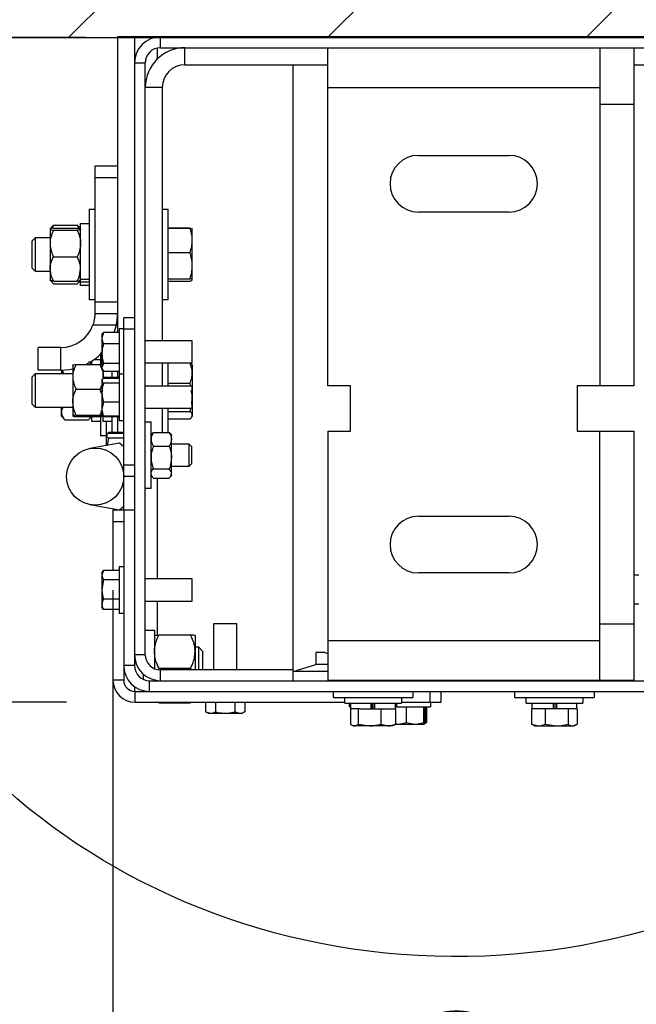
# Model space of a CAD drawing. Header units: inches. Extents: x 170 to 312, y 215 to 248.
# Tile 404 of 557: x 250.862 to 251.283, y 238.45 to 239.123. Entities that reach past the tile are written whole.
import ezdxf

# ---------------------------------------------------------------- set-up
doc = ezdxf.new("R2010")
doc.units = ezdxf.units.IN
doc.header["$LTSCALE"] = 0.25
doc.header["$MEASUREMENT"] = 0
for name, color, linetype in [('ANNOTATIONS', 1, 'Continuous'), ('DETAILS', 4, 'Continuous'), ('STANDARD MOTOR LH', 7, 'Continuous')]:
    doc.layers.add(name, color=color, linetype=linetype)
doc.styles.add('ARIAL', font='arial.ttf', dxfattribs={"height": 0.09375})
doc.dimstyles.new('STANDARD$0', dxfattribs={"dimtxt": 0.09375, "dimasz": 0.09375, "dimexe": 0.03125, "dimexo": 0.046875, "dimgap": 0.09, "dimtad": 0, "dimtih": 1, "dimtoh": 1, "dimdec": 4, "dimzin": 0, "dimdsep": 46, "dimtxsty": 'ARIAL', "dimcen": 0.09, "dimadec": 0, "dimazin": 0, "dimtfac": 1, "dimtdec": 4, "dimtofl": 0, "dimtmove": 0, "dimatfit": 1, "dimfxl": 1, "dimtolj": 1, "dimtzin": 0, "dimarcsym": 0})

# ---------------------------------------------------------------- blocks, each defined once
blk = doc.blocks.new('*D241')
at = {"layer": 'ANNOTATIONS', "color": 0, "lineweight": -2, "transparency": 16777216}
for p, q in [((250.92559, 238.73315), (250.92559, 238.35022)), ((251.42844, 238.71486), (251.42844, 238.35022)), ((251.01934, 238.3971), (251.06718, 238.3971)), ((251.33469, 238.3971), (251.30006, 238.3971))]:
    blk.add_line(p, q, dxfattribs=at)
at = {"layer": 'ANNOTATIONS', "color": 0, "transparency": 16777216}
for points in [[(251.01934, 238.41272), (251.01934, 238.38147), (250.92559, 238.3971)], [(251.33469, 238.41272), (251.33469, 238.38147), (251.42844, 238.3971)]]:
    blk.add_solid(points, dxfattribs=at)
at = {"layer": 'defpoints', "color": 0, "transparency": 16777216}
for p in [(250.92559, 238.78003), (251.42844, 238.76173), (251.42844, 238.3971)]:
    blk.add_point(p, dxfattribs=at)
at = {"layer": 'ANNOTATIONS', "color": 0, "transparency": 16777216, "insert": (251.18362, 238.3971), "char_height": 0.09375, "attachment_point": 5, "style": 'ARIAL'}
blk.add_mtext('\\A1;8"', dxfattribs=at)
blk = doc.blocks.new('*D242')
at = {"layer": 'ANNOTATIONS', "color": 0, "lineweight": -2, "transparency": 16777216}
for p, q in [((250.40548, 239.20442), (250.40548, 239.29817)), ((250.90688, 239.11067), (250.35861, 239.11067)), ((250.89383, 238.65653), (250.35861, 238.65653)), ((250.40548, 238.56278), (250.40548, 238.46903))]:
    blk.add_line(p, q, dxfattribs=at)
at = {"layer": 'ANNOTATIONS', "color": 0, "transparency": 16777216}
for points in [[(250.38986, 239.20442), (250.42111, 239.20442), (250.40548, 239.11067)], [(250.38986, 238.56278), (250.42111, 238.56278), (250.40548, 238.65653)]]:
    blk.add_solid(points, dxfattribs=at)
at = {"layer": 'defpoints', "color": 0, "transparency": 16777216}
for p in [(250.95376, 239.11067), (250.40548, 238.65653), (250.9407, 238.65653)]:
    blk.add_point(p, dxfattribs=at)
at = {"layer": 'ANNOTATIONS', "color": 0, "transparency": 16777216, "insert": (250.40548, 238.92903), "char_height": 0.09375, "attachment_point": 5, "style": 'ARIAL'}
blk.add_mtext('\\A1;7 7/32"', dxfattribs=at)

msp = doc.modelspace()

# ---------------------------------------------------------------- hatches: boundary and pattern name
at = {"layer": 'STANDARD MOTOR LH'}
h = msp.add_hatch(dxfattribs=at)
h.set_pattern_fill('ANSI31', color=256, style=0)
h.set_pattern_definition([(45, (74.98444, -11.93033), (-0.08838835, 0.08838835), [])])
h.paths.add_polyline_path([(251.42844, 239.62629), (250.74094, 239.62629), (250.74094, 239.38909), (250.67684, 239.38909), (250.81891, 239.34219), (250.74094, 239.34219), (250.74094, 239.11067), (251.42844, 239.11067), (251.42844, 239.27317)])

# ---------------------------------------------------------------- linework, layer by layer
at = {"layer": 'DETAILS'}
msp.add_ellipse((251.15966, 238.88981), major_axis=(0.4425, -0.00305), ratio=0.919729, dxfattribs=at)
at = {"layer": 'STANDARD MOTOR LH'}
for p, q in [((250.74094, 239.11067), (251.42844, 239.11067)), ((250.92872, 239.11101), (250.92872, 238.90918)), ((251.41073, 239.11101), (250.92872, 239.11101)), ((250.94033, 239.11101), (250.94033, 238.68161)), ((250.95581, 239.11101), (250.95581, 239.11087)), ((250.95804, 239.10364), (250.95804, 239.11101)), ((250.95804, 239.10364), (251.41073, 239.10364)), ((250.9748, 239.09203), (250.9748, 239.10364)), ((251.07231, 238.87262), (251.07231, 239.10364)), ((251.25812, 239.10364), (251.25812, 238.87262)), ((251.28135, 239.10364), (251.28135, 238.87262)), ((250.95581, 239.1034), (250.95581, 239.09588)), ((250.94033, 239.0933), (250.9477, 239.0933)), ((250.9477, 238.68898), (250.9477, 239.0933)), ((250.9748, 239.09203), (251.07231, 239.09203)), ((251.04872, 238.67127), (251.04872, 239.09203)), ((251.28135, 239.09203), (251.39673, 239.09203)), ((250.95931, 239.07654), (250.9477, 239.07654)), ((250.95931, 239.07654), (250.95931, 238.90357)), ((251.07231, 239.07654), (251.25812, 239.07654)), ((251.28135, 239.06493), (251.25812, 239.06493)), ((251.13425, 239.03009), (251.19618, 239.03009)), ((250.91323, 239.02271), (250.91323, 238.92204)), ((250.92872, 239.02271), (250.91323, 239.02271)), ((250.91323, 239.01497), (250.92872, 239.01497)), ((250.90933, 238.99333), (250.91323, 238.99333)), ((250.90933, 238.99333), (250.90933, 238.9314)), ((250.95931, 238.99333), (250.96322, 238.99333)), ((250.96322, 238.9314), (250.96322, 238.99333)), ((251.19618, 238.99138), (251.13425, 238.99138)), ((250.90351, 238.98352), (250.90933, 238.98352)), ((250.90351, 238.94121), (250.90351, 238.98352)), ((250.88264, 238.97977), (250.8842, 238.98158)), ((250.88264, 238.97972), (250.88264, 238.94499)), ((250.88496, 238.98239), (250.88363, 238.98018)), ((250.88496, 238.98239), (250.88417, 238.98152)), ((250.88496, 238.98239), (250.90119, 238.98239)), ((250.88496, 238.98047), (250.90119, 238.98047)), ((250.88496, 238.97897), (250.90119, 238.97897)), ((250.90119, 238.98239), (250.90252, 238.98018)), ((250.90119, 238.98239), (250.90198, 238.98152)), ((250.90195, 238.98158), (250.90351, 238.97977)), ((250.96322, 238.98062), (250.97826, 238.98062)), ((250.96322, 238.98046), (250.97826, 238.98046)), ((250.97979, 238.97982), (250.97981, 238.97977)), ((250.97981, 238.94501), (250.97981, 238.97974)), ((250.87031, 238.97167), (250.87262, 238.97398)), ((250.87031, 238.95306), (250.87031, 238.97167)), ((250.87262, 238.97398), (250.88264, 238.97398)), ((250.87262, 238.95075), (250.87262, 238.97398)), ((250.96322, 238.96385), (250.97826, 238.96385)), ((250.88496, 238.96087), (250.90119, 238.96087)), ((250.87262, 238.95075), (250.87031, 238.95306)), ((250.88264, 238.95075), (250.87262, 238.95075)), ((250.8842, 238.94315), (250.88264, 238.94496)), ((250.88496, 238.94426), (250.90119, 238.94426)), ((250.88496, 238.94234), (250.90119, 238.94234)), ((250.90351, 238.94496), (250.90195, 238.94315)), ((250.90933, 238.94526), (250.90351, 238.94526)), ((250.90933, 238.94352), (250.90351, 238.94352)), ((250.96322, 238.94575), (250.97826, 238.94575)), ((250.96322, 238.94427), (250.97826, 238.94427)), ((250.96322, 238.94411), (250.97826, 238.94411)), ((250.97981, 238.94496), (250.97979, 238.94491)), ((250.90933, 238.94121), (250.90351, 238.94121)), ((250.91323, 238.9314), (250.90933, 238.9314)), ((250.92872, 238.92979), (250.91323, 238.92979)), ((250.96322, 238.9314), (250.95931, 238.9314)), ((250.91323, 238.92204), (250.92872, 238.92204)), ((250.93296, 238.79024), (250.93296, 238.91906)), ((250.94033, 238.91906), (250.93296, 238.91906)), ((250.9119, 238.9143), (250.92794, 238.9143)), ((250.91913, 238.90918), (250.9181, 238.90527)), ((250.9181, 238.90745), (250.91879, 238.90864)), ((250.91889, 238.90858), (250.91913, 238.90918)), ((250.92986, 238.90918), (250.91913, 238.90918)), ((250.92652, 238.90918), (250.92794, 238.9143)), ((250.92986, 238.91194), (250.93296, 238.91194)), ((250.92986, 238.91194), (250.92986, 238.84876)), ((250.94033, 238.91132), (250.93296, 238.91132)), ((250.9181, 238.90745), (250.9181, 238.88422)), ((250.9477, 238.90357), (250.97941, 238.90357)), ((250.97941, 238.90357), (250.97941, 238.88809)), ((250.87451, 238.88334), (250.87451, 238.89882)), ((250.89001, 238.89882), (250.87451, 238.89882)), ((250.89001, 238.88334), (250.89001, 238.89882)), ((250.92986, 238.90136), (250.91913, 238.90136)), ((250.90967, 238.8887), (250.91088, 238.88729)), ((250.91125, 238.88729), (250.91125, 238.88969)), ((250.9126, 238.89061), (250.91707, 238.89061)), ((250.91707, 238.89437), (250.91707, 238.88748)), ((250.89001, 238.88334), (250.87451, 238.88334)), ((250.89038, 238.88334), (250.89038, 238.88107)), ((250.89079, 238.88345), (250.89182, 238.88107)), ((250.89812, 238.88685), (250.89812, 238.85207)), ((250.90044, 238.88729), (250.91667, 238.88729)), ((250.91667, 238.88729), (250.91795, 238.88418)), ((250.91913, 238.88801), (250.9181, 238.88525)), ((250.91879, 238.88302), (250.9181, 238.88422)), ((250.91899, 238.87803), (250.91899, 238.88288)), ((250.92986, 238.88801), (250.91913, 238.88801)), ((250.92986, 238.88249), (250.91913, 238.88249)), ((250.92482, 238.88249), (250.92482, 238.87827)), ((250.92872, 238.88249), (250.92872, 238.87827)), ((250.97941, 238.88809), (250.9477, 238.88809)), ((250.95931, 238.88809), (250.95931, 238.87261)), ((250.96322, 238.87261), (250.96322, 238.88809)), ((250.97882, 238.88809), (250.97933, 238.88742)), ((250.97948, 238.88744), (250.97981, 238.88687)), ((250.97981, 238.88687), (250.97981, 238.85206)), ((250.87031, 238.87877), (250.87262, 238.88107)), ((250.87031, 238.86016), (250.87031, 238.87877)), ((250.87262, 238.88107), (250.89812, 238.88107)), ((250.87262, 238.85785), (250.87262, 238.88107)), ((250.9181, 238.87648), (250.91869, 238.87752)), ((250.91855, 238.87684), (250.9181, 238.87613)), ((250.9181, 238.87648), (250.9181, 238.85325)), ((250.91899, 238.87882), (250.91887, 238.87782)), ((250.91913, 238.87776), (250.919, 238.87756)), ((250.92986, 238.87827), (250.91913, 238.87827)), ((250.92986, 238.87816), (250.91913, 238.87816)), ((250.92986, 238.87776), (250.91913, 238.87776)), ((250.92986, 238.88097), (250.93296, 238.88097)), ((250.90044, 238.87035), (250.91667, 238.87035)), ((250.92986, 238.87449), (250.91913, 238.87449)), ((250.9477, 238.87261), (250.97941, 238.87261)), ((250.96322, 238.87449), (250.97826, 238.87449)), ((250.97858, 238.87261), (250.97826, 238.87449)), ((250.97941, 238.87261), (250.97941, 238.85712)), ((251.0878, 238.87262), (251.07231, 238.87262)), ((251.0878, 238.84165), (251.0878, 238.87262)), ((251.24264, 238.87262), (251.24264, 238.84165)), ((251.28135, 238.87262), (251.24264, 238.87262)), ((250.91913, 238.8616), (250.9181, 238.85678)), ((250.92986, 238.8616), (250.91913, 238.8616)), ((250.97941, 238.86015), (250.97981, 238.86481)), ((250.87262, 238.85785), (250.87031, 238.86016)), ((250.89812, 238.85785), (250.87262, 238.85785)), ((250.89038, 238.85206), (250.89038, 238.85785)), ((250.97941, 238.85712), (250.9477, 238.85712)), ((250.95931, 238.85712), (250.95931, 238.84079)), ((250.96322, 238.84079), (250.96322, 238.85712)), ((250.96322, 238.85513), (250.97826, 238.85513)), ((250.97826, 238.85513), (250.97873, 238.85712)), ((250.89252, 238.84958), (250.89038, 238.85206)), ((250.89247, 238.84965), (250.8927, 238.84937)), ((250.8927, 238.84937), (250.90893, 238.84937)), ((250.90044, 238.85252), (250.91667, 238.85252)), ((250.90044, 238.85163), (250.91667, 238.85163)), ((250.90916, 238.84965), (250.90893, 238.84937)), ((250.91088, 238.85163), (250.90911, 238.84958)), ((250.91125, 238.84831), (250.91125, 238.85163)), ((250.91707, 238.84831), (250.91125, 238.84831)), ((250.91667, 238.85252), (250.91831, 238.85231)), ((250.91707, 238.85156), (250.91707, 238.83849)), ((250.91869, 238.85221), (250.9181, 238.85325)), ((250.91913, 238.85197), (250.91855, 238.85289)), ((250.91913, 238.85157), (250.91884, 238.8523)), ((250.91899, 238.84831), (250.91899, 238.8517)), ((250.92482, 238.84831), (250.91899, 238.84831)), ((250.92986, 238.85197), (250.91913, 238.85197)), ((250.92986, 238.85157), (250.91913, 238.85157)), ((250.92986, 238.85146), (250.91913, 238.85146)), ((250.92098, 238.84831), (250.92098, 238.83849)), ((250.92482, 238.85146), (250.92482, 238.8409)), ((250.92872, 238.85146), (250.92872, 238.8409)), ((250.93296, 238.84876), (250.92986, 238.84876)), ((250.9329, 238.84876), (250.9329, 238.83115)), ((250.96322, 238.8501), (250.97826, 238.8501)), ((250.97981, 238.85206), (250.97948, 238.85149)), ((250.9477, 238.84797), (250.9516, 238.84797)), ((250.9516, 238.80251), (250.9516, 238.84797)), ((251.07231, 238.84165), (251.07231, 238.67133)), ((251.07231, 238.84165), (251.0878, 238.84165)), ((251.24264, 238.84165), (251.28135, 238.84165)), ((251.25812, 238.67133), (251.25812, 238.84165)), ((251.28135, 238.84165), (251.28135, 238.67133)), ((250.92098, 238.83849), (250.91707, 238.83849)), ((250.92125, 238.8388), (250.92142, 238.8391)), ((250.92125, 238.83196), (250.92125, 238.83852)), ((250.92247, 238.83691), (250.92167, 238.83203)), ((250.92217, 238.8404), (250.92245, 238.84088)), ((250.92247, 238.8409), (250.92226, 238.84025)), ((250.9329, 238.8409), (250.92247, 238.8409)), ((250.9329, 238.84012), (250.92247, 238.84012)), ((250.9329, 238.83691), (250.92247, 238.83691)), ((250.9516, 238.83879), (250.95253, 238.84004)), ((250.95268, 238.83999), (250.95315, 238.84079)), ((250.95315, 238.84079), (250.96405, 238.84079)), ((250.96452, 238.83999), (250.96405, 238.84079)), ((250.96467, 238.84004), (250.9656, 238.83879)), ((250.9656, 238.81169), (250.9656, 238.83879)), ((250.92998, 238.83357), (250.9099, 238.82986)), ((250.93296, 238.8311), (250.92998, 238.83357)), ((250.95315, 238.83154), (250.96405, 238.83154)), ((250.9656, 238.83298), (250.97751, 238.83298)), ((250.97751, 238.83298), (250.97935, 238.83114)), ((250.97751, 238.83298), (250.97751, 238.8175)), ((250.97935, 238.83114), (250.97935, 238.81934)), ((250.94033, 238.81841), (250.93296, 238.81841)), ((250.95315, 238.81599), (250.96405, 238.81599)), ((250.97751, 238.8175), (250.9656, 238.8175)), ((250.97935, 238.81934), (250.97751, 238.8175)), ((250.94033, 238.81067), (250.93296, 238.81067)), ((250.95253, 238.81044), (250.9516, 238.81169)), ((250.95315, 238.80969), (250.96405, 238.80969)), ((250.95581, 238.80969), (250.95581, 238.74095)), ((250.9656, 238.81169), (250.96467, 238.81044)), ((250.9516, 238.80251), (250.9477, 238.80251)), ((250.92998, 238.78777), (250.9099, 238.79149)), ((250.92559, 238.78777), (250.92559, 238.74661)), ((250.94033, 238.78777), (250.92559, 238.78777)), ((250.92872, 238.788), (250.92872, 238.78777)), ((250.93296, 238.79024), (250.92998, 238.78777)), ((250.9329, 238.79019), (250.9329, 238.78777)), ((250.93296, 238.78777), (250.93296, 238.67164)), ((251.13425, 238.78359), (251.19618, 238.78359)), ((250.92559, 238.78003), (250.93296, 238.78003)), ((250.92986, 238.74931), (250.93296, 238.74931)), ((250.92986, 238.74931), (250.92986, 238.7171)), ((250.91913, 238.74661), (250.9181, 238.74342)), ((250.9181, 238.74482), (250.91911, 238.74658)), ((250.9181, 238.74482), (250.9181, 238.72159)), ((250.92986, 238.74661), (250.91913, 238.74661)), ((250.92559, 238.74661), (250.91913, 238.74661)), ((250.9477, 238.74095), (250.97941, 238.74095)), ((250.97941, 238.74095), (250.97941, 238.72546)), ((251.19618, 238.74488), (251.13425, 238.74488)), ((251.28135, 238.74358), (251.28495, 238.74358)), ((250.91913, 238.74024), (250.9181, 238.73354)), ((250.92986, 238.74024), (250.91913, 238.74024)), ((250.91902, 238.71998), (250.9181, 238.72159)), ((250.92986, 238.72684), (250.91913, 238.72684)), ((250.97941, 238.72546), (250.9477, 238.72546)), ((250.95581, 238.72546), (250.95581, 238.70237)), ((251.28495, 238.72357), (251.28135, 238.72357)), ((250.91913, 238.7198), (250.91907, 238.72001)), ((250.92986, 238.7198), (250.91913, 238.7198)), ((250.92559, 238.71979), (250.91913, 238.71979)), ((250.92559, 238.7198), (250.92559, 238.67164)), ((250.93296, 238.7171), (250.92986, 238.7171)), ((250.99452, 238.67864), (250.99452, 238.71035)), ((250.99452, 238.71035), (251.01001, 238.71035)), ((251.01001, 238.71035), (251.01001, 238.67864)), ((251.25812, 238.71004), (251.28135, 238.71004)), ((250.9477, 238.70573), (250.95396, 238.70573)), ((250.95396, 238.70573), (250.95396, 238.67948)), ((250.95705, 238.70249), (250.97861, 238.70249)), ((250.9817, 238.70203), (250.9817, 238.67864)), ((250.9817, 238.6943), (250.98394, 238.6943)), ((250.98394, 238.6943), (250.98678, 238.69146)), ((250.98394, 238.6943), (250.98394, 238.67864)), ((251.25812, 238.69843), (251.07231, 238.69843)), ((250.9477, 238.68898), (250.94033, 238.68898)), ((250.98678, 238.69146), (250.98678, 238.67864)), ((251.0642, 238.69047), (251.0642, 238.68242)), ((251.07039, 238.69047), (251.0642, 238.69047)), ((251.07039, 238.69047), (251.07231, 238.68989)), ((250.94033, 238.68161), (250.93296, 238.68161)), ((251.04872, 238.67746), (251.0642, 238.68242)), ((251.07231, 238.68242), (251.0642, 238.68242)), ((250.94621, 238.6758), (250.94621, 238.67228)), ((250.95705, 238.67974), (250.95673, 238.67891)), ((250.95705, 238.67974), (250.97861, 238.67974)), ((250.95804, 238.67127), (250.95804, 238.67864)), ((251.04872, 238.67864), (250.95804, 238.67864)), ((250.97861, 238.67974), (250.97904, 238.67864)), ((251.07231, 238.67746), (251.04872, 238.67746)), ((250.93296, 238.67164), (250.92559, 238.67164)), ((250.94033, 238.66723), (250.94033, 238.66391)), ((250.95067, 238.6639), (250.95067, 238.67127)), ((250.95067, 238.67127), (251.41073, 238.67127)), ((250.95396, 238.67175), (250.95396, 238.67127)), ((250.95454, 238.67198), (250.95443, 238.67127)), ((251.28135, 238.67133), (251.07231, 238.67133)), ((251.09554, 238.67127), (251.09554, 238.67133)), ((251.11102, 238.67133), (251.11102, 238.67127)), ((251.11877, 238.67127), (251.11877, 238.67133)), ((251.13425, 238.67133), (251.13425, 238.67127)), ((251.21941, 238.67127), (251.21941, 238.67133)), ((251.23489, 238.67133), (251.23489, 238.67127)), ((250.9407, 238.65653), (250.9407, 238.6639)), ((250.9407, 238.6639), (251.41073, 238.6639)), ((250.94621, 238.66447), (250.94621, 238.6639)), ((251.07619, 238.65987), (251.07619, 238.6639)), ((251.07619, 238.65987), (251.13038, 238.65987)), ((251.08393, 238.65585), (251.08393, 238.65987)), ((251.12264, 238.65987), (251.12264, 238.65585)), ((251.13038, 238.6639), (251.13038, 238.65987)), ((251.14199, 238.6639), (251.14199, 238.65653)), ((251.14973, 238.65653), (251.14973, 238.6639)), ((251.20006, 238.65987), (251.20006, 238.6639)), ((251.20006, 238.65987), (251.25425, 238.65987)), ((251.2078, 238.65585), (251.2078, 238.65987)), ((251.24651, 238.65987), (251.24651, 238.65585)), ((251.25425, 238.6639), (251.25425, 238.65987)), ((250.9407, 238.65653), (251.08393, 238.65653)), ((250.95684, 238.65653), (250.95705, 238.65607)), ((250.95705, 238.65607), (250.97861, 238.65607)), ((250.97882, 238.65653), (250.97861, 238.65607)), ((250.98886, 238.65653), (250.98886, 238.65007)), ((250.99556, 238.65653), (250.99556, 238.65007)), ((251.00897, 238.65653), (251.00897, 238.65007)), ((251.01567, 238.65653), (251.01567, 238.65007)), ((251.08393, 238.65585), (251.12264, 238.65585)), ((251.08718, 238.65343), (251.08718, 238.65585)), ((251.08718, 238.65343), (251.0881, 238.65343)), ((251.0882, 238.65201), (251.0882, 238.65585)), ((251.10207, 238.65201), (251.10207, 238.65585)), ((251.10263, 238.65585), (251.10263, 238.65201)), ((251.1039, 238.65585), (251.1039, 238.65201)), ((251.10444, 238.65201), (251.10444, 238.65585)), ((251.11836, 238.65585), (251.11836, 238.65201)), ((251.11836, 238.65343), (251.14261, 238.65343)), ((251.11939, 238.65585), (251.11939, 238.65343)), ((251.12264, 238.65653), (251.14973, 238.65653)), ((251.12591, 238.65343), (251.12591, 238.6427)), ((251.13781, 238.65343), (251.13781, 238.6427)), ((251.13841, 238.65343), (251.13841, 238.6427)), ((251.13887, 238.65343), (251.13887, 238.6427)), ((251.13992, 238.65343), (251.13992, 238.6427)), ((251.14261, 238.65653), (251.14261, 238.65343)), ((251.2078, 238.65585), (251.24651, 238.65585)), ((251.21207, 238.65201), (251.21207, 238.65585)), ((251.22656, 238.65201), (251.22656, 238.65585)), ((251.22684, 238.65585), (251.22684, 238.65201)), ((251.2281, 238.65585), (251.2281, 238.65201)), ((251.22893, 238.65201), (251.22893, 238.65585)), ((251.24223, 238.65585), (251.24223, 238.65201)), ((250.99065, 238.64903), (250.98886, 238.65007)), ((250.98886, 238.65007), (250.99221, 238.64903)), ((250.99065, 238.64903), (251.01388, 238.64903)), ((251.00897, 238.65007), (251.01232, 238.64903)), ((251.01567, 238.65007), (251.01388, 238.64903)), ((251.08788, 238.65201), (251.08788, 238.64157)), ((251.09257, 238.65201), (251.08788, 238.65201)), ((251.09434, 238.65201), (251.0927, 238.65201)), ((251.09312, 238.65201), (251.09312, 238.64157)), ((251.09456, 238.65201), (251.11868, 238.65201)), ((251.10852, 238.65201), (251.10852, 238.64157)), ((251.11868, 238.65201), (251.11868, 238.64157)), ((251.21159, 238.65201), (251.21159, 238.64157)), ((251.24271, 238.65201), (251.21159, 238.65201)), ((251.22093, 238.65201), (251.22093, 238.64157)), ((251.23649, 238.65201), (251.23649, 238.64157)), ((251.24271, 238.65201), (251.24271, 238.64157)), ((251.08972, 238.64036), (251.08889, 238.64084)), ((251.11685, 238.64036), (251.08972, 238.64036)), ((251.09312, 238.64157), (251.10082, 238.64036)), ((251.10852, 238.64157), (251.1136, 238.64036)), ((251.11767, 238.64084), (251.11685, 238.64036)), ((251.11868, 238.64157), (251.11769, 238.64085)), ((251.11868, 238.64195), (251.12026, 238.64166)), ((251.11868, 238.64166), (251.13811, 238.64166)), ((251.12591, 238.6427), (251.13186, 238.64166)), ((251.13813, 238.64167), (251.13812, 238.64166)), ((251.13992, 238.6427), (251.13813, 238.64167)), ((251.13887, 238.6427), (251.13836, 238.64208)), ((251.13904, 238.64241), (251.13992, 238.6427)), ((251.21159, 238.64157), (251.21626, 238.64036)), ((251.21241, 238.64118), (251.21159, 238.64157)), ((251.21359, 238.64036), (251.21237, 238.64107)), ((251.21359, 238.64036), (251.24072, 238.64036)), ((251.22093, 238.64157), (251.22871, 238.64036)), ((251.24193, 238.64107), (251.24072, 238.64036))]:
    msp.add_line(p, q, dxfattribs=at)
at = {"layer": 'STANDARD MOTOR LH', "flags": 128}
msp.add_lwpolyline([(250.89001, 238.88334), (250.89587, 238.88378), (250.89812, 238.88419)], dxfattribs=at)
at = {"layer": 'STANDARD MOTOR LH'}
msp.add_circle((250.91345, 238.81067), 0.01951, dxfattribs=at)
for centre, radius, start, end in [((250.95804, 239.0933), 0.01771, 90, 180), ((250.9748, 239.07654), 0.0271, 90, 180), ((250.95804, 239.0933), 0.01034, 90, 180), ((250.9748, 239.07654), 0.01548, 90, 180), ((251.13425, 239.01074), 0.01935, 90, 270), ((251.19618, 239.01074), 0.01935, 270, 90), ((250.89001, 238.92204), 0.02323, 270, 340.52878), ((250.89001, 238.92204), 0.03871, 296.13582, 316.51878), ((251.13425, 238.76423), 0.01935, 90, 270), ((251.19618, 238.76423), 0.01935, 270, 90), ((250.95804, 238.68898), 0.01771, 180, 270), ((250.95804, 238.68898), 0.01034, 180, 270), ((250.95067, 238.68161), 0.01771, 180, 270), ((250.95067, 238.68161), 0.01034, 180, 270), ((250.9407, 238.67164), 0.01511, 180, 270), ((250.9407, 238.67164), 0.00774, 180, 270)]:
    msp.add_arc(centre, radius, start, end, dxfattribs=at)
for points, knots in [([(250.88496, 238.98047), (250.88435, 238.98035), (250.88311, 238.98011), (250.88264, 238.97986), (250.88264, 238.97972), (250.88264, 238.97972)], [0, 0, 0, 0, 0.483998, 0.985621, 1, 1, 1, 1]), ([(250.88264, 238.97972), (250.88273, 238.97962), (250.8829, 238.9794), (250.88395, 238.97916), (250.88473, 238.97902), (250.88496, 238.97897)], [0, 0, 0, 0, 0.405721, 0.826099, 1, 1, 1, 1]), ([(250.88496, 238.97897), (250.88435, 238.97757), (250.88311, 238.9747), (250.88264, 238.97157), (250.88264, 238.96997), (250.88264, 238.96992)], [0, 0, 0, 0, 0.483998, 0.985621, 1, 1, 1, 1]), ([(250.90119, 238.98047), (250.9018, 238.98035), (250.90304, 238.98011), (250.9035, 238.97986), (250.90351, 238.97972), (250.90351, 238.97972)], [0, 0, 0, 0, 0.483998, 0.985621, 1, 1, 1, 1]), ([(250.90351, 238.97972), (250.90342, 238.97962), (250.90324, 238.9794), (250.9022, 238.97916), (250.90142, 238.97902), (250.90119, 238.97897)], [0, 0, 0, 0, 0.405721, 0.826099, 1, 1, 1, 1]), ([(250.90119, 238.97897), (250.9018, 238.97757), (250.90304, 238.9747), (250.9035, 238.97157), (250.90351, 238.96997), (250.90351, 238.96992)], [0, 0, 0, 0, 0.483998, 0.985621, 1, 1, 1, 1]), ([(250.97981, 238.97216), (250.97981, 238.97235), (250.97979, 238.97516), (250.979, 238.97791), (250.97826, 238.98046)], [0, 0, 0, 0, 0.070219, 1, 1, 1, 1]), ([(250.97826, 238.98046), (250.97889, 238.98028), (250.97972, 238.98003), (250.9798, 238.97978), (250.97981, 238.97972)], [0, 0, 0, 0, 0.763373, 1, 1, 1, 1]), ([(250.88264, 238.96992), (250.88273, 238.96866), (250.8829, 238.96608), (250.88395, 238.96308), (250.88473, 238.96137), (250.88496, 238.96087)], [0, 0, 0, 0, 0.405721, 0.826099, 1, 1, 1, 1]), ([(250.90351, 238.96992), (250.90342, 238.96866), (250.90324, 238.96608), (250.9022, 238.96308), (250.90142, 238.96137), (250.90119, 238.96087)], [0, 0, 0, 0, 0.405721, 0.826099, 1, 1, 1, 1]), ([(250.97826, 238.96385), (250.97869, 238.9652), (250.97957, 238.96792), (250.97973, 238.97073), (250.97981, 238.97216)], [0, 0, 0, 0, 0.495458, 1, 1, 1, 1]), ([(250.97981, 238.9548), (250.97981, 238.95501), (250.97979, 238.95807), (250.979, 238.96106), (250.97826, 238.96385)], [0, 0, 0, 0, 0.070219, 1, 1, 1, 1]), ([(250.88264, 238.95257), (250.88264, 238.95276), (250.88267, 238.95507), (250.88348, 238.95792), (250.88471, 238.96038), (250.88496, 238.96087)], [0, 0, 0, 0, 0.0660449, 0.8129016, 1, 1, 1, 1]), ([(250.90351, 238.95257), (250.90351, 238.95276), (250.90348, 238.95507), (250.90266, 238.95792), (250.90143, 238.96038), (250.90119, 238.96087)], [0, 0, 0, 0, 0.0660449, 0.8129016, 1, 1, 1, 1]), ([(250.88496, 238.94426), (250.88461, 238.94496), (250.88327, 238.9476), (250.88291, 238.95047), (250.88264, 238.95257)], [0, 0, 0, 0, 0.2661568, 1, 1, 1, 1]), ([(250.90119, 238.94426), (250.90154, 238.94496), (250.90287, 238.9476), (250.90324, 238.95047), (250.90351, 238.95257)], [0, 0, 0, 0, 0.2661568, 1, 1, 1, 1]), ([(250.97826, 238.94575), (250.97869, 238.94722), (250.97957, 238.95019), (250.97973, 238.95325), (250.97981, 238.9548)], [0, 0, 0, 0, 0.495458, 1, 1, 1, 1]), ([(250.88496, 238.94426), (250.88435, 238.94438), (250.88311, 238.94461), (250.88264, 238.94487), (250.88264, 238.94501), (250.88264, 238.94501)], [0, 0, 0, 0, 0.483998, 0.985621, 1, 1, 1, 1]), ([(250.88351, 238.94457), (250.88369, 238.94408), (250.88397, 238.94331), (250.8847, 238.94259), (250.88496, 238.94234)], [0, 0, 0, 0, 0.646739, 1, 1, 1, 1]), ([(250.90119, 238.94426), (250.9018, 238.94438), (250.90304, 238.94461), (250.9035, 238.94487), (250.90351, 238.94501), (250.90351, 238.94501)], [0, 0, 0, 0, 0.483998, 0.985621, 1, 1, 1, 1]), ([(250.90264, 238.94457), (250.90246, 238.94408), (250.90218, 238.94331), (250.90145, 238.94259), (250.90119, 238.94234)], [0, 0, 0, 0, 0.646739, 1, 1, 1, 1]), ([(250.97981, 238.94501), (250.9798, 238.94507), (250.97972, 238.94532), (250.97889, 238.94556), (250.97826, 238.94575)], [0, 0, 0, 0, 0.236627, 1, 1, 1, 1]), ([(250.97826, 238.94427), (250.97846, 238.94432), (250.97937, 238.94456), (250.97962, 238.94481), (250.97981, 238.94501)], [0, 0, 0, 0, 0.217079, 1, 1, 1, 1]), ([(250.91323, 238.92204), (250.91323, 238.92196), (250.91324, 238.92179), (250.9132, 238.92046), (250.913, 238.91852), (250.91257, 238.91634), (250.91211, 238.91492), (250.9119, 238.9143)], [0, 0, 0, 0, 0.212005, 0.424036, 0.63502, 0.842044, 1, 1, 1, 1]), ([(250.92794, 238.9143), (250.92809, 238.91516), (250.92841, 238.91687), (250.92863, 238.91918), (250.92871, 238.92094), (250.92872, 238.9219), (250.92872, 238.922), (250.92872, 238.92204)], [0, 0, 0, 0, 0.213482, 0.427084, 0.638491, 0.850823, 1, 1, 1, 1]), ([(250.9181, 238.90527), (250.9181, 238.90517), (250.91811, 238.90385), (250.91864, 238.90256), (250.91913, 238.90136)], [0, 0, 0, 0, 0.070198, 1, 1, 1, 1]), ([(250.91913, 238.90136), (250.91873, 238.89975), (250.91817, 238.89755), (250.91811, 238.89529), (250.9181, 238.89468)], [0, 0, 0, 0, 0.731369, 1, 1, 1, 1]), ([(250.90915, 238.88927), (250.90944, 238.88896), (250.91002, 238.88832), (250.91021, 238.88764), (250.9103, 238.88729)], [0, 0, 0, 0, 0.4987652, 1, 1, 1, 1]), ([(250.9181, 238.89468), (250.91821, 238.89301), (250.91837, 238.89075), (250.91898, 238.88857), (250.91913, 238.88801)], [0, 0, 0, 0, 0.742452, 1, 1, 1, 1]), ([(250.90044, 238.88729), (250.89983, 238.88598), (250.89859, 238.8833), (250.89813, 238.88037), (250.89812, 238.87886), (250.89812, 238.87882)], [0, 0, 0, 0, 0.483998, 0.985621, 1, 1, 1, 1]), ([(250.89812, 238.88685), (250.89821, 238.88691), (250.89839, 238.88704), (250.89943, 238.88718), (250.90021, 238.88727), (250.90044, 238.88729)], [0, 0, 0, 0, 0.405721, 0.826099, 1, 1, 1, 1]), ([(250.9181, 238.88711), (250.91787, 238.88714), (250.91749, 238.88721), (250.91691, 238.88727), (250.91667, 238.88729)], [0, 0, 0, 0, 0.597806, 1, 1, 1, 1]), ([(250.9181, 238.88525), (250.9181, 238.88519), (250.91811, 238.88445), (250.91852, 238.88374), (250.91889, 238.88308)], [0, 0, 0, 0, 0.089521, 1, 1, 1, 1]), ([(250.91814, 238.88372), (250.9182, 238.88358), (250.91884, 238.88206), (250.91899, 238.88037), (250.91899, 238.87886), (250.91899, 238.87882)], [0, 0, 0, 0, 0.091447, 0.974683, 1, 1, 1, 1]), ([(250.97826, 238.87449), (250.97869, 238.87566), (250.97957, 238.87801), (250.97973, 238.88043), (250.97981, 238.88166)], [0, 0, 0, 0, 0.495458, 1, 1, 1, 1]), ([(250.97981, 238.88166), (250.97981, 238.88183), (250.97979, 238.884), (250.97908, 238.88613), (250.97843, 238.88809)], [0, 0, 0, 0, 0.078261, 1, 1, 1, 1]), ([(250.89812, 238.87882), (250.89821, 238.87764), (250.89839, 238.87523), (250.89943, 238.87242), (250.90021, 238.87082), (250.90044, 238.87035)], [0, 0, 0, 0, 0.405721, 0.826099, 1, 1, 1, 1]), ([(250.9181, 238.87613), (250.9181, 238.87609), (250.91811, 238.87554), (250.91864, 238.875), (250.91913, 238.87449)], [0, 0, 0, 0, 0.070198, 1, 1, 1, 1]), ([(250.89812, 238.86144), (250.89812, 238.86164), (250.89815, 238.86413), (250.89897, 238.86718), (250.9002, 238.86982), (250.90044, 238.87035)], [0, 0, 0, 0, 0.066045, 0.812902, 1, 1, 1, 1]), ([(250.9181, 238.87393), (250.91787, 238.8732), (250.91749, 238.87198), (250.91691, 238.87082), (250.91667, 238.87035)], [0, 0, 0, 0, 0.597806, 1, 1, 1, 1]), ([(250.9177, 238.86747), (250.91761, 238.86791), (250.91742, 238.8689), (250.91694, 238.86983), (250.91667, 238.87035)], [0, 0, 0, 0, 0.432707, 1, 1, 1, 1]), ([(250.91913, 238.87449), (250.91873, 238.87294), (250.91817, 238.87081), (250.91811, 238.86863), (250.9181, 238.86805)], [0, 0, 0, 0, 0.7313694, 1, 1, 1, 1]), ([(250.97981, 238.86481), (250.97981, 238.86504), (250.97981, 238.86662), (250.97944, 238.86817), (250.97912, 238.86949)], [0, 0, 0, 0, 0.14535, 1, 1, 1, 1]), ([(250.9181, 238.86805), (250.91821, 238.86642), (250.91837, 238.86424), (250.91898, 238.86214), (250.91913, 238.8616)], [0, 0, 0, 0, 0.742452, 1, 1, 1, 1]), ([(250.89143, 238.85785), (250.8913, 238.85767), (250.89058, 238.85664), (250.89038, 238.8555), (250.89038, 238.85458), (250.89038, 238.85456)], [0, 0, 0, 0, 0.174048, 0.976985, 1, 1, 1, 1]), ([(250.90044, 238.85252), (250.90009, 238.85327), (250.89876, 238.85611), (250.89839, 238.85918), (250.89812, 238.86144)], [0, 0, 0, 0, 0.266157, 1, 1, 1, 1]), ([(250.91667, 238.85252), (250.91706, 238.85326), (250.91762, 238.85432), (250.91781, 238.85546), (250.91786, 238.85579)], [0, 0, 0, 0, 0.707847, 1, 1, 1, 1]), ([(250.9181, 238.85678), (250.9181, 238.85667), (250.91811, 238.85504), (250.91864, 238.85345), (250.91913, 238.85197)], [0, 0, 0, 0, 0.070198, 1, 1, 1, 1]), ([(250.97981, 238.85261), (250.9798, 238.85281), (250.97972, 238.85366), (250.97889, 238.85449), (250.97826, 238.85513)], [0, 0, 0, 0, 0.236627, 1, 1, 1, 1]), ([(250.89038, 238.85456), (250.89047, 238.85383), (250.89065, 238.85236), (250.89169, 238.85064), (250.89247, 238.84966), (250.8927, 238.84937)], [0, 0, 0, 0, 0.405721, 0.826099, 1, 1, 1, 1]), ([(250.90044, 238.85252), (250.89983, 238.85245), (250.89859, 238.85231), (250.89813, 238.85216), (250.89812, 238.85208), (250.89812, 238.85207)], [0, 0, 0, 0, 0.483998, 0.985621, 1, 1, 1, 1]), ([(250.89812, 238.85207), (250.89821, 238.85201), (250.89839, 238.85189), (250.89943, 238.85174), (250.90021, 238.85165), (250.90044, 238.85163)], [0, 0, 0, 0, 0.405721, 0.826099, 1, 1, 1, 1]), ([(250.91039, 238.85163), (250.91016, 238.85116), (250.90977, 238.85039), (250.90916, 238.84966), (250.90893, 238.84937)], [0, 0, 0, 0, 0.609595, 1, 1, 1, 1]), ([(250.91858, 238.8519), (250.91857, 238.85189), (250.91843, 238.85183), (250.91767, 238.85174), (250.9169, 238.85165), (250.91667, 238.85163)], [0, 0, 0, 0, 0.020381, 0.713339, 1, 1, 1, 1]), ([(250.97826, 238.8501), (250.97846, 238.85027), (250.97937, 238.85109), (250.97962, 238.85195), (250.97981, 238.85261)], [0, 0, 0, 0, 0.217079, 1, 1, 1, 1]), ([(250.92247, 238.84012), (250.9222, 238.83992), (250.92168, 238.83951), (250.92131, 238.83897), (250.92127, 238.83864), (250.92125, 238.83852)], [0, 0, 0, 0, 0.385374, 0.774504, 1, 1, 1, 1]), ([(250.92125, 238.83852), (250.9213, 238.8383), (250.92138, 238.83787), (250.9219, 238.83733), (250.92232, 238.83702), (250.92247, 238.83691)], [0, 0, 0, 0, 0.39551, 0.797092, 1, 1, 1, 1]), ([(250.95315, 238.84079), (250.95241, 238.83937), (250.95163, 238.83785), (250.9516, 238.83627), (250.9516, 238.83616)], [0, 0, 0, 0, 0.932064, 1, 1, 1, 1]), ([(250.9516, 238.83616), (250.95185, 238.83479), (250.95212, 238.83321), (250.95303, 238.83173), (250.95315, 238.83154)], [0, 0, 0, 0, 0.872228, 1, 1, 1, 1]), ([(250.96405, 238.84079), (250.96479, 238.83937), (250.96558, 238.83785), (250.9656, 238.83627), (250.9656, 238.83616)], [0, 0, 0, 0, 0.932064, 1, 1, 1, 1]), ([(250.9656, 238.83616), (250.96536, 238.83479), (250.96508, 238.83321), (250.96417, 238.83173), (250.96405, 238.83154)], [0, 0, 0, 0, 0.872228, 1, 1, 1, 1]), ([(250.95315, 238.83154), (250.95241, 238.82915), (250.95163, 238.82659), (250.9516, 238.82394), (250.9516, 238.82376)], [0, 0, 0, 0, 0.932064, 1, 1, 1, 1]), ([(250.96405, 238.83154), (250.96479, 238.82915), (250.96558, 238.82659), (250.9656, 238.82394), (250.9656, 238.82376)], [0, 0, 0, 0, 0.932064, 1, 1, 1, 1]), ([(250.9516, 238.82376), (250.95185, 238.82145), (250.95212, 238.81879), (250.95303, 238.81631), (250.95315, 238.81599)], [0, 0, 0, 0, 0.8722285, 1, 1, 1, 1]), ([(250.9656, 238.82376), (250.96536, 238.82145), (250.96508, 238.81879), (250.96417, 238.81631), (250.96405, 238.81599)], [0, 0, 0, 0, 0.872228, 1, 1, 1, 1]), ([(250.9516, 238.81284), (250.95161, 238.81304), (250.95168, 238.81412), (250.95249, 238.81515), (250.95315, 238.81599)], [0, 0, 0, 0, 0.189664, 1, 1, 1, 1]), ([(250.9656, 238.81284), (250.96559, 238.81304), (250.96553, 238.81412), (250.96471, 238.81515), (250.96405, 238.81599)], [0, 0, 0, 0, 0.189664, 1, 1, 1, 1]), ([(250.95315, 238.80969), (250.95292, 238.80995), (250.95202, 238.81097), (250.95178, 238.81204), (250.9516, 238.81284)], [0, 0, 0, 0, 0.262092, 1, 1, 1, 1]), ([(250.96405, 238.80969), (250.96429, 238.80995), (250.96518, 238.81097), (250.96542, 238.81204), (250.9656, 238.81284)], [0, 0, 0, 0, 0.262092, 1, 1, 1, 1]), ([(250.9181, 238.74342), (250.9181, 238.74335), (250.91811, 238.74227), (250.91864, 238.74122), (250.91913, 238.74024)], [0, 0, 0, 0, 0.070198, 1, 1, 1, 1]), ([(250.9181, 238.73354), (250.9181, 238.73338), (250.91811, 238.73112), (250.91864, 238.7289), (250.91913, 238.72684)], [0, 0, 0, 0, 0.070198, 1, 1, 1, 1]), ([(250.91913, 238.72684), (250.91898, 238.72654), (250.91837, 238.7254), (250.91821, 238.7242), (250.9181, 238.72332)], [0, 0, 0, 0, 0.2575476, 1, 1, 1, 1]), ([(250.9181, 238.72332), (250.91811, 238.723), (250.91817, 238.72181), (250.91873, 238.72065), (250.91913, 238.7198)], [0, 0, 0, 0, 0.268631, 1, 1, 1, 1]), ([(250.95396, 238.69112), (250.95396, 238.69138), (250.95398, 238.69308), (250.95449, 238.69626), (250.95573, 238.69978), (250.95673, 238.70182), (250.95705, 238.70249)], [0, 0, 0, 0, 0.066532, 0.435283, 0.814551, 1, 1, 1, 1]), ([(250.95396, 238.70203), (250.95407, 238.70209), (250.95431, 238.70223), (250.9557, 238.70238), (250.95675, 238.70247), (250.95705, 238.70249)], [0, 0, 0, 0, 0.4062922, 0.8272698, 1, 1, 1, 1]), ([(250.9817, 238.69112), (250.9817, 238.69138), (250.98168, 238.69308), (250.98117, 238.69626), (250.97993, 238.69978), (250.97893, 238.70182), (250.97861, 238.70249)], [0, 0, 0, 0, 0.066532, 0.435283, 0.814551, 1, 1, 1, 1]), ([(250.9817, 238.70203), (250.98159, 238.70209), (250.98135, 238.70223), (250.97996, 238.70238), (250.97891, 238.70247), (250.97861, 238.70249)], [0, 0, 0, 0, 0.406292, 0.82727, 1, 1, 1, 1]), ([(250.95705, 238.67974), (250.95659, 238.6807), (250.9555, 238.68298), (250.95425, 238.68678), (250.95405, 238.68966), (250.95396, 238.69112)], [0, 0, 0, 0, 0.26546, 0.628076, 1, 1, 1, 1]), ([(250.97861, 238.67974), (250.97907, 238.6807), (250.98015, 238.68298), (250.98141, 238.68678), (250.9816, 238.68966), (250.9817, 238.69112)], [0, 0, 0, 0, 0.26546, 0.628076, 1, 1, 1, 1]), ([(250.99221, 238.64903), (250.99229, 238.64903), (250.99342, 238.64905), (250.99453, 238.64958), (250.99556, 238.65007)], [0, 0, 0, 0, 0.070198, 1, 1, 1, 1]), ([(250.99556, 238.65007), (250.99612, 238.64991), (250.99831, 238.64931), (251.00058, 238.64915), (251.00227, 238.64903)], [0, 0, 0, 0, 0.257548, 1, 1, 1, 1]), ([(251.00227, 238.64903), (251.00288, 238.64905), (251.00514, 238.64911), (251.00735, 238.64966), (251.00897, 238.65007)], [0, 0, 0, 0, 0.268631, 1, 1, 1, 1]), ([(251.01232, 238.64903), (251.0124, 238.64903), (251.01353, 238.64905), (251.01464, 238.64958), (251.01567, 238.65007)], [0, 0, 0, 0, 0.070198, 1, 1, 1, 1]), ([(251.08788, 238.64157), (251.08805, 238.64143), (251.08891, 238.64071), (251.08979, 238.64052), (251.0905, 238.64036)], [0, 0, 0, 0, 0.203201, 1, 1, 1, 1]), ([(251.0905, 238.64036), (251.0907, 238.64038), (251.09159, 238.64043), (251.09245, 238.64108), (251.09312, 238.64157)], [0, 0, 0, 0, 0.225728, 1, 1, 1, 1]), ([(251.10082, 238.64036), (251.101, 238.64036), (251.1036, 238.64038), (251.10615, 238.641), (251.10852, 238.64157)], [0, 0, 0, 0, 0.0702068, 1, 1, 1, 1]), ([(251.1136, 238.64036), (251.11372, 238.64036), (251.11544, 238.64038), (251.11712, 238.641), (251.11868, 238.64157)], [0, 0, 0, 0, 0.070207, 1, 1, 1, 1]), ([(251.12026, 238.64166), (251.12039, 238.64166), (251.1223, 238.64168), (251.12417, 238.64221), (251.12591, 238.6427)], [0, 0, 0, 0, 0.0701975, 1, 1, 1, 1]), ([(251.13186, 238.64166), (251.132, 238.64166), (251.13401, 238.64168), (251.13598, 238.64221), (251.13781, 238.6427)], [0, 0, 0, 0, 0.070198, 1, 1, 1, 1]), ([(251.13781, 238.6427), (251.13788, 238.64229), (251.13798, 238.64174), (251.13808, 238.64168), (251.13811, 238.64166)], [0, 0, 0, 0, 0.731369, 1, 1, 1, 1]), ([(251.13811, 238.64166), (251.13818, 238.64178), (251.13828, 238.64194), (251.13838, 238.64254), (251.13841, 238.6427)], [0, 0, 0, 0, 0.742452, 1, 1, 1, 1]), ([(251.21626, 238.64036), (251.21637, 238.64036), (251.21795, 238.64038), (251.21949, 238.641), (251.22093, 238.64157)], [0, 0, 0, 0, 0.070207, 1, 1, 1, 1]), ([(251.22871, 238.64036), (251.22889, 238.64036), (251.23152, 238.64038), (251.23409, 238.641), (251.23649, 238.64157)], [0, 0, 0, 0, 0.0702068, 1, 1, 1, 1]), ([(251.23649, 238.64157), (251.23688, 238.64131), (251.23767, 238.64079), (251.23871, 238.64042), (251.23936, 238.64038), (251.2396, 238.64036)], [0, 0, 0, 0, 0.385374, 0.774504, 1, 1, 1, 1]), ([(251.2396, 238.64036), (251.24002, 238.6404), (251.24086, 238.64049), (251.24189, 238.64101), (251.24251, 238.64143), (251.24271, 238.64157)], [0, 0, 0, 0, 0.39551, 0.797092, 1, 1, 1, 1])]:
    msp.add_open_spline(points, degree=3, knots=knots, dxfattribs=at)

# ---------------------------------------------------------------- dimensions: what is measured, and where the dimension line sits
at = {"layer": 'ANNOTATIONS'}
dim = msp.add_linear_dim(base=(250.40548, 238.65653), p1=(250.95376, 239.11067), p2=(250.9407, 238.65653), angle=90, text='7 7/32"', dimstyle='STANDARD$0', override={"dimexe": 0.046875, "dimgap": 0.0625, "dimlunit": 4, "dimcen": 0.089844, "dimfxl": 0.18, "dimfrac": 2}, dxfattribs=at)
dim.commit()
dim.dimension.update_dxf_attribs({"geometry": '*D242', "text_midpoint": (250.40548, 238.92903), "dimtype": 160})
dim = msp.add_linear_dim(base=(251.42844, 238.3971), p1=(250.92559, 238.78003), p2=(251.42844, 238.76173), text='8"', dimstyle='STANDARD$0', override={"dimexe": 0.046875, "dimgap": 0.0625, "dimlunit": 4, "dimcen": 0.089844, "dimfxl": 0.18, "dimfrac": 2}, dxfattribs=at)
dim.commit()
dim.dimension.update_dxf_attribs({"geometry": '*D241', "text_midpoint": (251.18362, 238.3971), "dimtype": 160})

doc.saveas('drawing.dxf')
